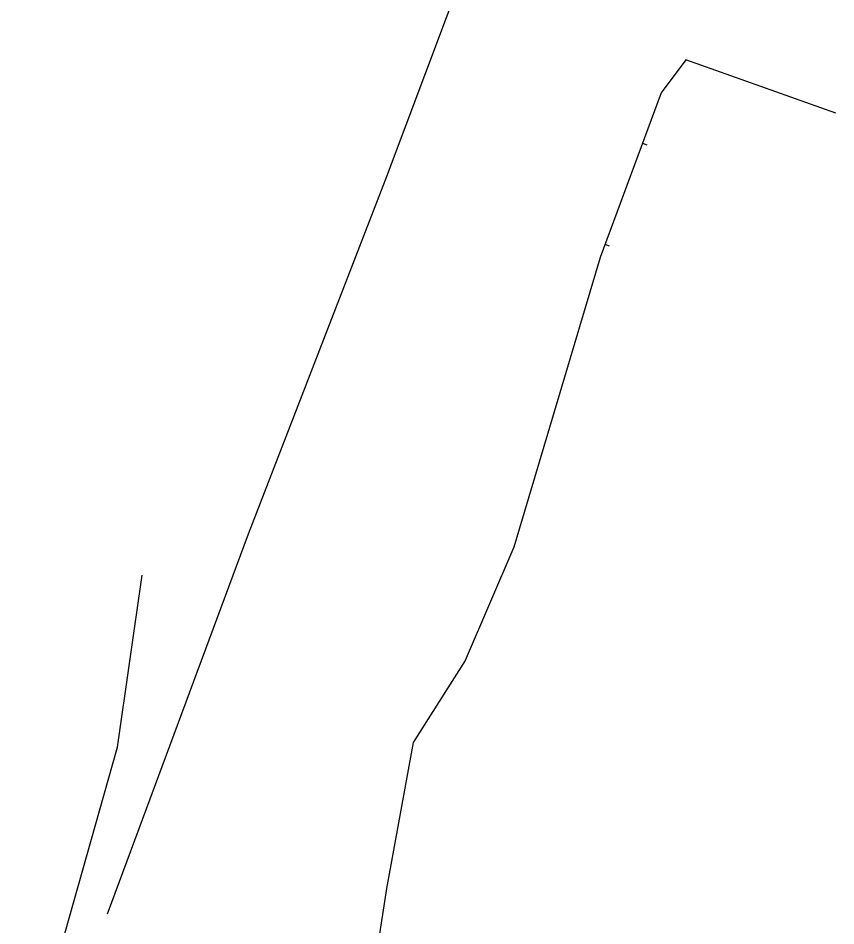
# Model space of a CAD drawing. Extents: x -595540 to -593988, y -1160850 to -1159202.
# Drawn here: x -594855.3 to -594784.2, y -1160735.5 to -1160656.4 of the extents above; entities that cross this region are included whole.
import ezdxf

# ---------------------------------------------------------------- set-up
doc = ezdxf.new("R2010")
doc.units = 0
doc.layers.add('DSP-JEDNOTNA-BVK_trasa sítě', color=7, linetype='Continuous')
doc.layers.add('EON-NN_kabel nadzemní', color=7, linetype='Continuous')

msp = doc.modelspace()

# ---------------------------------------------------------------- linework, layer by layer
at = {"layer": 'DSP-JEDNOTNA-BVK_trasa sítě'}
for p, q in [((-594797.23, -1160660.04), (-594799.36, -1160662.899)), ((-594784.158, -1160664.682), (-594797.23, -1160660.04)), ((-594799.36, -1160662.899), (-594804.688, -1160677.245)), ((-594800.987, -1160667.281), (-594800.6, -1160667.425)), ((-594804.259, -1160676.091), (-594803.902, -1160676.223)), ((-594804.688, -1160677.245), (-594812.18, -1160702.46)), ((-594812.18, -1160702.46), (-594816.42, -1160712.35)), ((-594816.42, -1160712.35), (-594820.95, -1160719.47)), ((-594820.95, -1160719.47), (-594823.29, -1160732.19)), ((-594823.29, -1160732.19), (-594825.44, -1160746.19))]:
    msp.add_line(p, q, dxfattribs=at)
at = {"layer": 'EON-NN_kabel nadzemní'}
for points in [[(-594847.555, -1160734.417), (-594835.29, -1160701.32), (-594823.37, -1160670.48), (-594811.03, -1160637.62), (-594792.73, -1160608.64)], [(-594851.79, -1160765.029), (-594851.707, -1160765.049), (-594851.853, -1160765.545), (-594855.343, -1160765.529), (-594853.554, -1160744.12), (-594846.695, -1160719.893), (-594844.538, -1160704.906)]]:
    msp.add_lwpolyline(points, dxfattribs=at)

doc.saveas('drawing.dxf')
